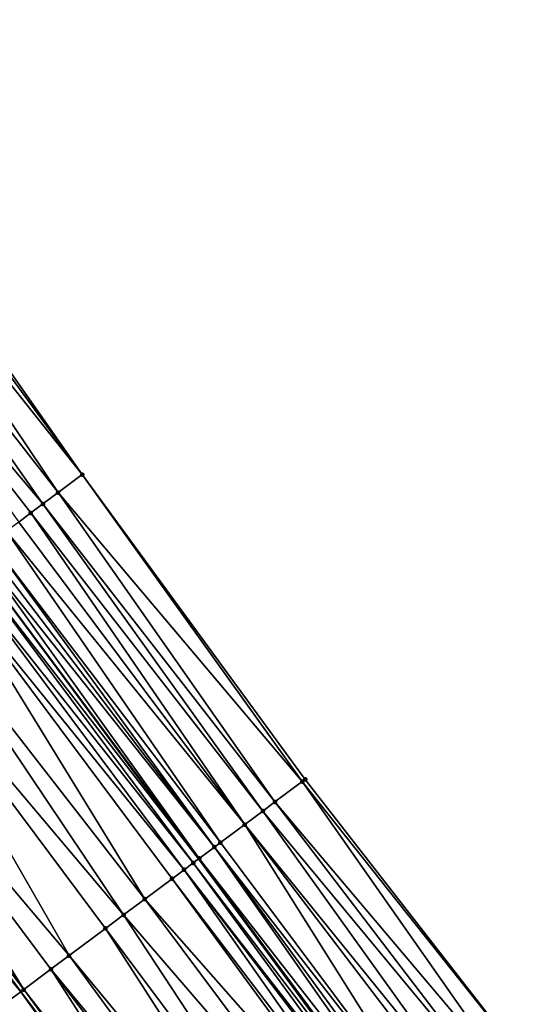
# Model space of a CAD drawing. Header units: feet. Extents: x 2004186 to 2014793, y 836912 to 864902.
# Tile 388 of 656: x 2009632 to 2009660, y 849323 to 849375. Entities that reach past the tile are written whole.
import ezdxf

# ---------------------------------------------------------------- set-up
doc = ezdxf.new("R2010")
doc.units = ezdxf.units.FT
doc.header["$LTSCALE"] = 100
doc.header["$MEASUREMENT"] = 0
for name, color, linetype, lineweight in [('EP_Travel Lane', 5, 'Continuous', 40), ('GPL_Skip Line', 2, 'Continuous', 40), ('Road Shots', 4, 'Continuous', 200), ('Road X-Section', 30, 'Continuous', 13)]:
    doc.layers.add(name, color=color, linetype=linetype, lineweight=lineweight)
doc.layers.add('I-77 SB_MM21-27-Surface-Border', color=7, linetype='Continuous')
doc.layers.add('I-77 SB_MM21-27-Surface-TIN', color=7, linetype='Continuous')

msp = doc.modelspace()

# ---------------------------------------------------------------- linework, layer by layer
at = {"layer": 'EP_Travel Lane'}
msp.add_polyline3d([(2009653.570653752, 849314.7708526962, 427.2550981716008), (2009641.643600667, 849330.8251805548, 427.1741720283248), (2009629.71654116, 849346.8795170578, 427.0964770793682), (2009617.789405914, 849362.9339555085, 427.057262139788), (2009605.73555993, 849379.1144419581, 426.978789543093), (2009593.515224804, 849394.9467096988, 426.9218911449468), (2009581.29495043, 849410.7788987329, 426.834544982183), (2009569.074629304, 849426.6111483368, 426.7706201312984), (2009556.733214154, 849442.5483134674, 426.7072657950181), (2009544.319665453, 849458.2294859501, 426.620325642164), (2009531.906058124, 849473.9107324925, 426.5907803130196), (2009519.49246936, 849489.5919555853, 426.5430914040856), (2009506.95945777, 849505.3575238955, 426.5134743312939), (2009494.322742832, 849520.859742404, 426.4939103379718), (2009481.686038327, 849536.361948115, 426.4823310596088), (2009469.049354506, 849551.8641284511, 426.4866424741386), (2009456.299925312, 849567.449840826, 426.4659434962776)], dxfattribs=at)
at = {"layer": 'GPL_Skip Line'}
msp.add_polyline3d([(2009644.191575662, 849307.7655570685, 426.7874621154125), (2009632.225510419, 849323.7908015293, 426.7179334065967), (2009620.259454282, 849339.8160337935, 426.6437997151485), (2009608.293333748, 849355.8413523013, 426.6022281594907), (2009596.31239317, 849371.855296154, 426.5279771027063), (2009584.109052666, 849387.700624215, 426.4642461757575), (2009571.90574215, 849403.5459133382, 426.3854607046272), (2009559.702397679, 849419.3912465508, 426.3237216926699), (2009547.475372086, 849435.218123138, 426.274932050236), (2009535.06121102, 849450.8988307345, 426.197489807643), (2009522.647001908, 849466.5795990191, 426.1670857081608), (2009510.232777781, 849482.2603862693, 426.151381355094), (2009497.79081078, 849497.9189563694, 426.1391293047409), (2009485.189131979, 849513.4494884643, 426.1629463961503), (2009472.587467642, 849528.980002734, 426.197900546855), (2009459.985824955, 849544.5104903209, 426.249524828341), (2009447.348453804, 849560.0116358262, 426.2957450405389)], dxfattribs=at)
at = {"layer": 'I-77 SB_MM21-27-Surface-Border', "color": 3, "linetype": 'ByBlock', "lineweight": -2}
msp.add_polyline3d([(2009461.346385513, 849571.6433987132, 426.4092777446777), (2009473.963586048, 849555.8516628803, 426.4632575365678), (2009487.341911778, 849540.9510669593, 426.5318890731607), (2009500.254322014, 849525.6724197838, 426.6010128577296), (2009513.322050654, 849510.5197733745, 426.6801304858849), (2009526.226557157, 849494.9236805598, 426.7609365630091), (2009538.954348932, 849479.4912385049, 426.8236816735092), (2009551.68214008, 849464.0587972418, 426.8870961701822), (2009563.782699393, 849448.1297875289, 426.9508772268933), (2009576.180157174, 849432.084687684, 427.059334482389), (2009588.22504466, 849416.1173242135, 427.1225441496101), (2009600.111533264, 849400.0278550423, 427.1580124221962), (2009612.156394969, 849384.0605250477, 427.23415079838), (2009623.996790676, 849367.5700114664, 427.2986735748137), (2009635.482156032, 849351.1857020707, 427.3376387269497), (2009647.287933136, 849335.0408427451, 427.4247702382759), (2009659.574432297, 849319.2550186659, 427.5311622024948)], dxfattribs=at)
at = {"layer": 'I-77 SB_MM21-27-Surface-TIN', "color": 128, "linetype": 'ByBlock', "lineweight": -2}
for points in [[(2009623.676309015, 849367.3306550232, 427.2859510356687), (2009623.035339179, 849366.8519508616, 427.2637999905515), (2009635.482156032, 849351.1857020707, 427.3376387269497)], [(2009623.996790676, 849367.5700114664, 427.2986735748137), (2009623.676309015, 849367.3306550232, 427.2859510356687), (2009635.482156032, 849351.1857020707, 427.3376387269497)], [(2009623.035339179, 849366.8519508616, 427.2637999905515), (2009621.913615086, 849366.0142545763, 427.2386269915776), (2009634.20019873, 849350.2283173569, 427.3022549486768)], [(2009623.035339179, 849366.8519508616, 427.2637999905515), (2009634.20019873, 849350.2283173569, 427.3022549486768), (2009635.482156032, 849351.1857020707, 427.3376387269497)], [(2009621.913615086, 849366.0142545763, 427.2386269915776), (2009620.471416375, 849364.9371924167, 427.1971706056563), (2009633.398987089, 849349.6299362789, 427.2742381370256)], [(2009621.913615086, 849366.0142545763, 427.2386269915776), (2009633.398987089, 849349.6299362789, 427.2742381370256), (2009634.20019873, 849350.2283173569, 427.3022549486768)], [(2009620.471416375, 849364.9371924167, 427.1971706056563), (2009632.758006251, 849349.15124685, 427.257651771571), (2009633.398987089, 849349.6299362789, 427.2742381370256)], [(2009620.471416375, 849364.9371924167, 427.1971706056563), (2009632.117033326, 849348.672546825, 427.2370646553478), (2009632.758006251, 849349.15124685, 427.257651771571)], [(2009635.482156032, 849351.1857020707, 427.3376387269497), (2009634.20019873, 849350.2283173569, 427.3022549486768), (2009647.12768979, 849334.9211678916, 427.4196806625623)], [(2009635.482156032, 849351.1857020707, 427.3376387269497), (2009647.12768979, 849334.9211678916, 427.4196806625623), (2009647.287933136, 849335.0408427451, 427.4247702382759)], [(2009634.20019873, 849350.2283173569, 427.3022549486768), (2009633.398987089, 849349.6299362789, 427.2742381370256), (2009645.685507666, 849333.8440835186, 427.3698381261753)], [(2009634.20019873, 849350.2283173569, 427.3022549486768), (2009645.685507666, 849333.8440835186, 427.3698381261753), (2009647.12768979, 849334.9211678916, 427.4196806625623)], [(2009633.398987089, 849349.6299362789, 427.2742381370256), (2009632.758006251, 849349.15124685, 427.257651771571), (2009645.044549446, 849333.3653637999, 427.3418136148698)], [(2009633.398987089, 849349.6299362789, 427.2742381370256), (2009645.044549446, 849333.3653637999, 427.3418136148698), (2009645.685507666, 849333.8440835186, 427.3698381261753)], [(2009632.758006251, 849349.15124685, 427.257651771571), (2009632.117033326, 849348.672546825, 427.2370646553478), (2009644.08310185, 849332.6472979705, 427.304967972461)], [(2009632.758006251, 849349.15124685, 427.257651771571), (2009644.08310185, 849332.6472979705, 427.304967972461), (2009645.044549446, 849333.3653637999, 427.3418136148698)], [(2009632.117033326, 849348.672546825, 427.2370646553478), (2009631.47607259, 849348.1938304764, 427.2103144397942), (2009644.08310185, 849332.6472979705, 427.304967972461)], [(2009631.47607259, 849348.1938304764, 427.2103144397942), (2009630.674885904, 849347.5954159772, 427.1696790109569), (2009642.801176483, 849331.6898704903, 427.253433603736)], [(2009631.47607259, 849348.1938304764, 427.2103144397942), (2009642.801176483, 849331.6898704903, 427.253433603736), (2009644.08310185, 849332.6472979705, 427.304967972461)], [(2009630.354420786, 849347.3560373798, 427.1485929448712), (2009630.033966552, 849347.1166442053, 427.1220031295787), (2009642.4807057, 849331.4504994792, 427.2352109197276)], [(2009630.674885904, 849347.5954159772, 427.1696790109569), (2009630.354420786, 849347.3560373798, 427.1485929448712), (2009642.4807057, 849331.4504994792, 427.2352109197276)], [(2009630.674885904, 849347.5954159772, 427.1696790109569), (2009642.4807057, 849331.4504994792, 427.2352109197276), (2009642.801176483, 849331.6898704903, 427.253433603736)], [(2009629.713510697, 849346.8772532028, 427.0962333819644), (2009629.393037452, 849346.6378854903, 427.0792569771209), (2009641.643600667, 849330.8251805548, 427.1741720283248)], [(2009629.713510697, 849346.8772532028, 427.0962333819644), (2009641.643600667, 849330.8251805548, 427.1741720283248), (2009629.71654116, 849346.8795170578, 427.0964770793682)], [(2009630.033966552, 849347.1166442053, 427.1220031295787), (2009629.71654116, 849346.8795170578, 427.0964770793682), (2009641.679555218, 849330.8520364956, 427.1762673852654)], [(2009641.679555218, 849330.8520364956, 427.1762673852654), (2009629.71654116, 849346.8795170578, 427.0964770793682), (2009641.643600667, 849330.8251805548, 427.1741720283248)], [(2009630.033966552, 849347.1166442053, 427.1220031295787), (2009641.679555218, 849330.8520364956, 427.1762673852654), (2009642.4807057, 849331.4504994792, 427.2352109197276)], [(2009628.912310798, 849346.2788563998, 427.062279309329), (2009628.271347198, 849345.8001438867, 427.0369772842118), (2009640.878366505, 849330.2536247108, 427.1366546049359)], [(2009629.393037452, 849346.6378854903, 427.0792569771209), (2009628.912310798, 849346.2788563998, 427.062279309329), (2009641.359085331, 849330.6126642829, 427.1575910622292)], [(2009628.912310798, 849346.2788563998, 427.062279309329), (2009640.878366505, 849330.2536247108, 427.1366546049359), (2009641.359085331, 849330.6126642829, 427.1575910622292)], [(2009629.393037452, 849346.6378854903, 427.0792569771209), (2009641.359085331, 849330.6126642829, 427.1575910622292), (2009641.643600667, 849330.8251805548, 427.1741720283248)], [(2009628.271347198, 849345.8001438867, 427.0369772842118), (2009626.508724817, 849344.4836476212, 426.9534817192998), (2009638.795265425, 849328.6977680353, 427.0389339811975)], [(2009628.271347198, 849345.8001438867, 427.0369772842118), (2009640.237405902, 849329.774908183, 427.109834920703), (2009640.878366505, 849330.2536247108, 427.1366546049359)], [(2009628.271347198, 849345.8001438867, 427.0369772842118), (2009638.795265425, 849328.6977680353, 427.0389339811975), (2009640.237405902, 849329.774908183, 427.109834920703)], [(2009626.508724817, 849344.4836476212, 426.9534817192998), (2009624.746115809, 849343.1671334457, 426.8632239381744), (2009637.673591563, 849327.8600044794, 426.9883627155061)], [(2009626.508724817, 849344.4836476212, 426.9534817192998), (2009637.673591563, 849327.8600044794, 426.9883627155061), (2009638.795265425, 849328.6977680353, 427.0389339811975)], [(2009624.746115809, 849343.1671334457, 426.8632239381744), (2009621.861846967, 849341.0128369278, 426.7153051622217), (2009634.789320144, 849325.7057114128, 426.8417388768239)], [(2009624.746115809, 849343.1671334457, 426.8632239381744), (2009636.712158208, 849327.1419195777, 426.9443160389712), (2009637.673591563, 849327.8600044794, 426.9883627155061)], [(2009624.746115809, 849343.1671334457, 426.8632239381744), (2009634.789320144, 849325.7057114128, 426.8417388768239), (2009636.712158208, 849327.1419195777, 426.9443160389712)], [(2009621.861846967, 849341.0128369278, 426.7153051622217), (2009620.259454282, 849339.8160337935, 426.6437997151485), (2009632.385750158, 849323.9104812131, 426.7248466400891)], [(2009621.861846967, 849341.0128369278, 426.7153051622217), (2009633.827891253, 849324.9876205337, 426.7954353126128), (2009634.789320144, 849325.7057114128, 426.8417388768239)], [(2009621.861846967, 849341.0128369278, 426.7153051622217), (2009632.385750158, 849323.9104812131, 426.7248466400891), (2009633.827891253, 849324.9876205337, 426.7954353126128)], [(2009619.458257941, 849339.2176322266, 426.6080469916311), (2009632.225510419, 849323.7908015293, 426.7179334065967), (2009620.259454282, 849339.8160337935, 426.6437997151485)], [(2009632.385750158, 849323.9104812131, 426.7248466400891), (2009620.259454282, 849339.8160337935, 426.6437997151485), (2009632.225510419, 849323.7908015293, 426.7179334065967)], [(2009619.458257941, 849339.2176322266, 426.6080469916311), (2009631.264071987, 849323.0727234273, 426.676454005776), (2009632.225510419, 849323.7908015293, 426.7179334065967)], [(2009647.12768979, 849334.9211678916, 427.4196806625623), (2009645.685507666, 849333.8440835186, 427.3698381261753), (2009658.613005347, 849318.5369251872, 427.4838771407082)], [(2009647.287933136, 849335.0408427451, 427.4247702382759), (2009647.12768979, 849334.9211678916, 427.4196806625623), (2009659.574432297, 849319.2550186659, 427.5311622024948)], [(2009647.12768979, 849334.9211678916, 427.4196806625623), (2009658.613005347, 849318.5369251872, 427.4838771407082), (2009659.574432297, 849319.2550186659, 427.5311622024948)], [(2009645.685507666, 849333.8440835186, 427.3698381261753), (2009645.044549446, 849333.3653637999, 427.3418136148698), (2009657.811802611, 849317.9385321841, 427.4513555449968)], [(2009645.685507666, 849333.8440835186, 427.3698381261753), (2009657.811802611, 849317.9385321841, 427.4513555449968), (2009658.613005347, 849318.5369251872, 427.4838771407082)], [(2009645.044549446, 849333.3653637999, 427.3418136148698), (2009644.08310185, 849332.6472979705, 427.304967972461), (2009656.690095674, 849317.1008129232, 427.4175084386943)], [(2009645.044549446, 849333.3653637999, 427.3418136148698), (2009656.690095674, 849317.1008129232, 427.4175084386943), (2009657.811802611, 849317.9385321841, 427.4513555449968)], [(2009644.08310185, 849332.6472979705, 427.304967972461), (2009642.801176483, 849331.6898704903, 427.253433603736), (2009654.767225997, 849315.6646470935, 427.3309154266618)], [(2009644.08310185, 849332.6472979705, 427.304967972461), (2009656.209374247, 849316.7417768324, 427.3978864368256), (2009656.690095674, 849317.1008129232, 427.4175084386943)], [(2009644.08310185, 849332.6472979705, 427.304967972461), (2009654.767225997, 849315.6646470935, 427.3309154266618), (2009656.209374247, 849316.7417768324, 427.3978864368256)], [(2009642.801176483, 849331.6898704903, 427.253433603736), (2009642.4807057, 849331.4504994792, 427.2352109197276), (2009654.767225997, 849315.6646470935, 427.3309154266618)], [(2009642.4807057, 849331.4504994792, 427.2352109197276), (2009641.679555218, 849330.8520364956, 427.1762673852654), (2009653.966048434, 849315.0662203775, 427.2856651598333)], [(2009642.4807057, 849331.4504994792, 427.2352109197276), (2009654.286513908, 849315.3055984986, 427.3065723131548), (2009654.767225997, 849315.6646470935, 427.3309154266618)], [(2009642.4807057, 849331.4504994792, 427.2352109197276), (2009653.966048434, 849315.0662203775, 427.2856651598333), (2009654.286513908, 849315.3055984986, 427.3065723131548)], [(2009641.359085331, 849330.6126642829, 427.1575910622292), (2009640.878366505, 849330.2536247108, 427.1366546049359), (2009653.164894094, 849314.467762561, 427.228672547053)], [(2009641.359085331, 849330.6126642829, 427.1575910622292), (2009653.485361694, 849314.7071378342, 427.2485044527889), (2009641.643600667, 849330.8251805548, 427.1741720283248)], [(2009641.359085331, 849330.6126642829, 427.1575910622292), (2009653.164894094, 849314.467762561, 427.228672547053), (2009653.485361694, 849314.7071378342, 427.2485044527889)], [(2009641.679555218, 849330.8520364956, 427.1762673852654), (2009641.643600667, 849330.8251805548, 427.1741720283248), (2009653.570653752, 849314.7708526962, 427.2550981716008)], [(2009653.485361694, 849314.7071378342, 427.2485044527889), (2009653.570653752, 849314.7708526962, 427.2550981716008), (2009641.643600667, 849330.8251805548, 427.1741720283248)], [(2009641.679555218, 849330.8520364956, 427.1762673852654), (2009653.570653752, 849314.7708526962, 427.2550981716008), (2009653.966048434, 849315.0662203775, 427.2856651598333)], [(2009640.878366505, 849330.2536247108, 427.1366546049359), (2009640.237405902, 849329.774908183, 427.109834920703), (2009652.36368008, 849313.8693846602, 427.201853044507)], [(2009640.878366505, 849330.2536247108, 427.1366546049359), (2009653.00465452, 849314.3480826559, 427.2216757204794), (2009653.164894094, 849314.467762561, 427.228672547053)], [(2009640.878366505, 849330.2536247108, 427.1366546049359), (2009652.36368008, 849313.8693846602, 427.201853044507), (2009653.00465452, 849314.3480826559, 427.2216757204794)], [(2009640.237405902, 849329.774908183, 427.109834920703), (2009638.795265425, 849328.6977680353, 427.0389339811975), (2009652.043197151, 849313.6300299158, 427.1897720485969)], [(2009640.237405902, 849329.774908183, 427.109834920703), (2009652.043197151, 849313.6300299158, 427.1897720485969), (2009652.36368008, 849313.8693846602, 427.201853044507)], [(2009638.795265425, 849328.6977680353, 427.0389339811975), (2009637.673591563, 849327.8600044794, 426.9883627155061), (2009650.761304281, 849312.6725589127, 427.1218051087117)], [(2009638.795265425, 849328.6977680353, 427.0389339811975), (2009650.761304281, 849312.6725589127, 427.1218051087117), (2009652.043197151, 849313.6300299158, 427.1897720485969)], [(2009637.673591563, 849327.8600044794, 426.9883627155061), (2009636.712158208, 849327.1419195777, 426.9443160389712), (2009648.678209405, 849311.1166939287, 427.0209473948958)], [(2009637.673591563, 849327.8600044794, 426.9883627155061), (2009648.678209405, 849311.1166939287, 427.0209473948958), (2009650.761304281, 849312.6725589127, 427.1218051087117)], [(2009636.712158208, 849327.1419195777, 426.9443160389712), (2009634.789320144, 849325.7057114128, 426.8417388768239), (2009647.556552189, 849310.27890808, 426.9619593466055)], [(2009636.712158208, 849327.1419195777, 426.9443160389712), (2009647.556552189, 849310.27890808, 426.9619593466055), (2009648.678209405, 849311.1166939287, 427.0209473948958)], [(2009634.789320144, 849325.7057114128, 426.8417388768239), (2009633.827891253, 849324.9876205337, 426.7954353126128), (2009646.595148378, 849309.5607836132, 426.9029744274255)], [(2009634.789320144, 849325.7057114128, 426.8417388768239), (2009646.595148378, 849309.5607836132, 426.9029744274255), (2009647.556552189, 849310.27890808, 426.9619593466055)], [(2009633.827891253, 849324.9876205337, 426.7954353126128), (2009632.385750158, 849323.9104812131, 426.7248466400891), (2009644.672292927, 849308.1245987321, 426.8091882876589)], [(2009633.827891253, 849324.9876205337, 426.7954353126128), (2009645.954194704, 849309.0820578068, 426.8726514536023), (2009646.595148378, 849309.5607836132, 426.9029744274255)], [(2009633.827891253, 849324.9876205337, 426.7954353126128), (2009644.672292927, 849308.1245987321, 426.8091882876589), (2009645.954194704, 849309.0820578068, 426.8726514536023)], [(2009632.385750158, 849323.9104812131, 426.7248466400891), (2009632.225510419, 849323.7908015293, 426.7179334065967), (2009644.191575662, 849307.7655570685, 426.7874621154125)], [(2009632.385750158, 849323.9104812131, 426.7248466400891), (2009644.191575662, 849307.7655570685, 426.7874621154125), (2009644.672292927, 849308.1245987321, 426.8091882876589)], [(2009631.264071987, 849323.0727234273, 426.676454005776), (2009643.871097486, 849307.5261959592, 426.7729780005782), (2009632.225510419, 849323.7908015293, 426.7179334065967)], [(2009643.871097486, 849307.5261959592, 426.7729780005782), (2009644.191575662, 849307.7655570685, 426.7874621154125), (2009632.225510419, 849323.7908015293, 426.7179334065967)]]:
    msp.add_3dface(points, dxfattribs=at)
at = {"layer": 'Road Shots', "lineweight": 100}
for p in [(2009635.482156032, 849351.1857020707, 427.3376387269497), (2009634.20019873, 849350.2283173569, 427.3022549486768), (2009633.398987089, 849349.6299362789, 427.2742381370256), (2009632.758006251, 849349.15124685, 427.257651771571), (2009647.12768979, 849334.9211678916, 427.4196806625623), (2009647.287933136, 849335.0408427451, 427.4247702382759), (2009645.685507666, 849333.8440835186, 427.3698381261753), (2009645.044549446, 849333.3653637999, 427.3418136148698), (2009644.08310185, 849332.6472979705, 427.304967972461), (2009642.801176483, 849331.6898704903, 427.253433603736), (2009642.4807057, 849331.4504994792, 427.2352109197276), (2009641.359085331, 849330.6126642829, 427.1575910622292), (2009641.679555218, 849330.8520364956, 427.1762673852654), (2009640.878366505, 849330.2536247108, 427.1366546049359), (2009640.237405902, 849329.774908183, 427.109834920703), (2009638.795265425, 849328.6977680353, 427.0389339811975), (2009637.673591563, 849327.8600044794, 426.9883627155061), (2009636.712158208, 849327.1419195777, 426.9443160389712), (2009634.789320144, 849325.7057114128, 426.8417388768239), (2009633.827891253, 849324.9876205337, 426.7954353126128), (2009632.385750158, 849323.9104812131, 426.7248466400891)]:
    msp.add_point(p, dxfattribs=at)
at = {"layer": 'Road X-Section', "extrusion": (0.5983036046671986, -0.8012626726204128, 0.003305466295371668), "elevation": 521820.1645422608, "flags": 128}
msp.add_lwpolyline([(2118380.54657306, -1299.234497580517), (2118381.546573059, -1299.193447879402), (2118382.346573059, -1299.166993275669), (2118383.346573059, -1299.135318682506), (2118384.146573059, -1299.102421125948), (2118385.146573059, -1299.060298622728), (2118385.746573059, -1299.040682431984), (2118386.346573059, -1299.024167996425), (2118387.746573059, -1298.969404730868), (2118388.74657306, -1298.935306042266), (2118389.546573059, -1298.905834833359), (2118391.146573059, -1298.85613878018), (2118391.94657306, -1298.824811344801), (2118392.946573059, -1298.78355033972), (2118393.94657306, -1298.747058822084), (2118394.74657306, -1298.713566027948), (2118395.54657306, -1298.688072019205), (2118396.346573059, -1298.6634852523), (2118397.746573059, -1298.610276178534), (2118400.946573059, -1298.50439385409), (2118402.94657306, -1298.429756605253), (2118404.54657306, -1298.370001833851), (2118406.346573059, -1298.297761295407), (2118407.346573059, -1298.258011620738), (2118410.346573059, -1298.150752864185), (2118413.946573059, -1298.002833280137), (2118416.146573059, -1297.912575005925), (2118418.346573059, -1297.829078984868), (2118419.146573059, -1297.803776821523), (2118419.74657306, -1297.786799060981), (2118420.146573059, -1297.769822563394), (2118420.546573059, -1297.744052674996), (2118420.94657306, -1297.717462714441), (2118421.346573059, -1297.69637653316), (2118422.346573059, -1297.655740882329), (2118423.146573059, -1297.628990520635), (2118423.946573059, -1297.608403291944), (2118424.746573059, -1297.591816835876), (2118425.746573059, -1297.563799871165), (2118427.346573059, -1297.528415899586)], dxfattribs=at)
at = {"layer": 'Road X-Section', "extrusion": (0.5983035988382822, -0.8012626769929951, 0.003305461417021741), "elevation": 521840.1491124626, "flags": 128}
msp.add_lwpolyline([(2118381.550375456, -1299.15736779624), (2118382.350375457, -1299.124857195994), (2118383.150375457, -1299.101249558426), (2118384.550375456, -1299.063155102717), (2118386.750375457, -1298.99207498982), (2118388.950375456, -1298.911605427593), (2118390.750375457, -1298.8518680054), (2118392.150375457, -1298.797228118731), (2118394.550375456, -1298.698266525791), (2118395.150375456, -1298.677415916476), (2118395.750375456, -1298.661887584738), (2118396.350375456, -1298.649188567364), (2118396.750375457, -1298.634288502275), (2118397.550375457, -1298.599528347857), (2118398.350375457, -1298.570299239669), (2118399.550375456, -1298.534841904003), (2118400.550375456, -1298.505588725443), (2118401.550375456, -1298.469011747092), (2118403.750375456, -1298.379927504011), (2118406.150375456, -1298.291626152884), (2118407.150375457, -1298.253117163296), (2118408.550375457, -1298.20472426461), (2118410.350375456, -1298.134135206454), (2118411.550375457, -1298.087831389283), (2118413.950375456, -1297.985253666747), (2118415.150375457, -1297.941206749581), (2118416.550375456, -1297.890635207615), (2118418.350375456, -1297.819733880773), (2118419.150375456, -1297.792914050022), (2118419.750375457, -1297.77197747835), (2118420.150375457, -1297.753301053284), (2118421.150375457, -1297.694357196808), (2118421.550375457, -1297.676134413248), (2118423.150375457, -1297.624599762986), (2118424.350375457, -1297.587753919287), (2118425.150375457, -1297.559729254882), (2118426.950375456, -1297.5098864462), (2118427.150375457, -1297.504796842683)], dxfattribs=at)

doc.saveas('drawing.dxf')
